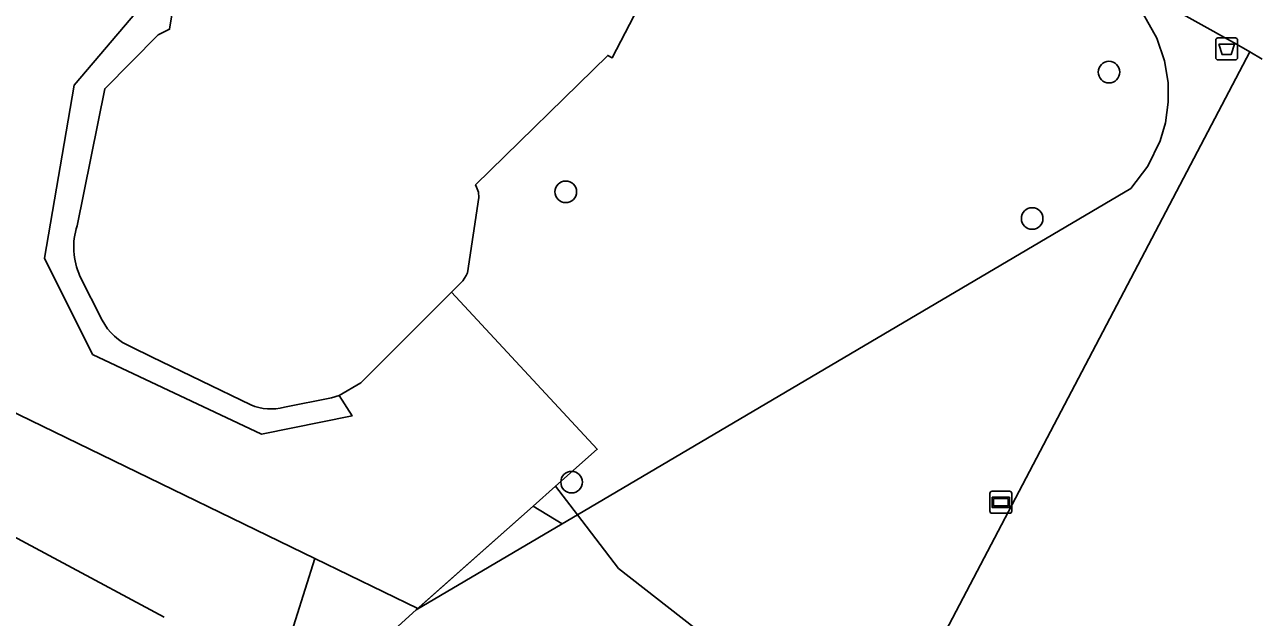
# Model space of a CAD drawing. Extents: x 159503 to 160347, y 382525 to 383272.
# Drawn here: x 160288.6 to 160344.6, y 382870.4 to 382897.3 of the extents above; entities that cross this region are included whole.
import ezdxf

# ---------------------------------------------------------------- set-up
doc = ezdxf.new("R2010")
doc.units = 0
for name, color, linetype in [('IMGEO_Afvalbak', 7, 'Continuous'), ('IMGEO_Boom', 7, 'Continuous'), ('IMGEO_Grasland_overig', 7, 'Continuous'), ('IMGEO_Groenvoorziening', 7, 'Continuous'), ('IMGEO_Hek', 7, 'Continuous'), ('IMGEO_Houtwal', 7, 'Continuous'), ('IMGEO_Meer_plas_ven_vijver', 7, 'Continuous'), ('IMGEO_Pand', 7, 'Continuous'), ('IMGEO_Verklikker', 7, 'Continuous'), ('IMGEO_Voetpad_halfverhard', 7, 'Continuous'), ('IMGEO_Voetpad_open', 7, 'Continuous')]:
    doc.layers.add(name, color=color, linetype=linetype)

msp = doc.modelspace()

# ---------------------------------------------------------------- linework, layer by layer
at = {"layer": 'IMGEO_Afvalbak'}
for p, q in [((160342.528, 382895.803), (160342.528, 382896.603)), ((160342.528, 382896.603), (160342.528, 382895.803)), ((160342.628, 382896.703), (160343.418, 382896.703)), ((160343.418, 382896.703), (160342.628, 382896.703)), ((160343.518, 382896.603), (160343.518, 382895.803)), ((160343.518, 382895.803), (160343.518, 382896.603)), ((160343.418, 382895.703), (160342.628, 382895.703)), ((160342.628, 382895.703), (160343.418, 382895.703))]:
    msp.add_line(p, q, dxfattribs=at)
msp.add_lwpolyline([(160342.671, 382896.417), (160343.375, 382896.417), (160343.226, 382895.947), (160342.82, 382895.947), (160342.671, 382896.417)], dxfattribs=at)
for centre, start, end in [((160342.628, 382896.603), 90, 180), ((160342.628, 382896.603), 90, 180), ((160343.418, 382896.603), 0, 90), ((160343.418, 382896.603), 360, 90), ((160342.628, 382895.803), 180, 270), ((160342.628, 382895.803), 180, 270), ((160343.418, 382895.803), 270, 0), ((160343.418, 382895.803), 270, 0)]:
    msp.add_arc(centre, 0.1, start, end, dxfattribs=at)
at = {"layer": 'IMGEO_Boom'}
for centre in [(160337.692, 382895.152), (160313.079, 382889.724), (160334.212, 382888.513), (160313.342, 382876.559)]:
    msp.add_circle(centre, 0.489, dxfattribs=at)
at = {"layer": 'IMGEO_Grasland_overig'}
for points in [[(160311.605, 382875.475), (160312.619, 382876.374)], [(160312.619, 382876.374), (160313.605, 382875.081)], [(160306.368, 382870.83), (160311.605, 382875.475)], [(160312.917, 382874.675), (160311.605, 382875.475)], [(160313.605, 382875.081), (160312.917, 382874.675)], [(160312.917, 382874.675), (160306.299, 382870.769)]]:
    msp.add_lwpolyline(points, dxfattribs=at)
at = {"layer": 'IMGEO_Groenvoorziening'}
for points in [[(160337.58, 382899.708), (160339.246, 382897.788), (160339.864, 382896.69), (160340.213, 382895.657), (160340.37, 382894.676), (160340.378, 382893.79), (160340.246, 382892.846), (160340.012, 382892.038), (160339.449, 382890.88), (160338.678, 382889.878), (160313.605, 382875.081)], [(160312.619, 382876.374), (160314.505, 382878.047), (160307.904, 382885.173)], [(160301.714, 382873.091), (160281.3, 382883.01), (160281.12, 382883.208)], [(160318.911, 382869.947), (160315.469, 382872.636), (160313.605, 382875.081)]]:
    msp.add_lwpolyline(points, dxfattribs=at)
at = {"layer": 'IMGEO_Hek'}
for points in [[(160307.904, 382885.173), (160314.505, 382878.047), (160312.619, 382876.374)], [(160312.619, 382876.374), (160311.605, 382875.475)], [(160311.605, 382875.475), (160306.299, 382870.769)]]:
    msp.add_lwpolyline(points, dxfattribs=at)
at = {"layer": 'IMGEO_Houtwal'}
for points in [[(160302.005, 382866.862), (160300.394, 382868.929), (160301.714, 382873.091)], [(160306.368, 382870.83), (160301.714, 382873.091)], [(160306.299, 382870.769), (160302.005, 382866.862)], [(160306.299, 382870.769), (160306.368, 382870.83)]]:
    msp.add_lwpolyline(points, dxfattribs=at)
at = {"layer": 'IMGEO_Meer_plas_ven_vijver'}
msp.add_lwpolyline([(160294.885, 382870.432), (160280.495, 382878.142)], dxfattribs=at)
at = {"layer": 'IMGEO_Pand'}
for points in [[(160296.757, 382906.504), (160296.224, 382905.449), (160296.47, 382905.339), (160295.13, 382897.097), (160294.615, 382896.84), (160292.189, 382894.395), (160290.933, 382888.185)], [(160310.892, 382903.819), (160311.025, 382903.755), (160310.795, 382903.318), (160317.343, 382899.976), (160315.181, 382895.795), (160314.983, 382895.908), (160308.995, 382890.048), (160309.03, 382889.941), (160309.117, 382889.708), (160309.132, 382889.471), (160308.622, 382886.049), (160308.57, 382885.927), (160308.415, 382885.684), (160307.904, 382885.173)], [(160291.067, 382885.906), (160292.07, 382883.907)], [(160307.904, 382885.173), (160303.795, 382881.069), (160302.807, 382880.492)], [(160293.412, 382882.68), (160294.31, 382882.244), (160298.807, 382880.06)], [(160300.327, 382879.963), (160302.466, 382880.377), (160302.807, 382880.492)]]:
    msp.add_lwpolyline(points, dxfattribs=at)
for centre, radius, start, end in [((160294.017, 382887.223), 3.231, 162.6741, 204.0559), ((160294.403, 382885.112), 2.626, 207.3059, 247.8203), ((160299.706, 382882.195), 2.317, 247.1569, 285.5402)]:
    msp.add_arc(centre, radius, start, end, dxfattribs=at)
at = {"layer": 'IMGEO_Verklikker'}
for p, q in [((160332.394, 382876.145), (160333.184, 382876.145)), ((160333.184, 382876.145), (160332.394, 382876.145)), ((160332.294, 382875.245), (160332.294, 382876.045)), ((160332.294, 382876.045), (160332.294, 382875.245)), ((160333.284, 382876.045), (160333.284, 382875.245)), ((160333.284, 382875.245), (160333.284, 382876.045)), ((160333.184, 382875.145), (160332.394, 382875.145)), ((160332.394, 382875.145), (160333.184, 382875.145))]:
    msp.add_line(p, q, dxfattribs=at)
for points in [[(160332.395, 382875.877), (160333.183, 382875.877), (160333.183, 382875.413), (160332.395, 382875.413), (160332.395, 382875.877)], [(160332.46, 382875.812), (160332.46, 382875.478), (160333.118, 382875.478), (160333.118, 382875.812), (160332.46, 382875.812)]]:
    msp.add_lwpolyline(points, dxfattribs=at)
for centre, start, end in [((160332.394, 382876.045), 90, 180), ((160332.394, 382876.045), 90, 180), ((160333.184, 382876.045), 0, 90), ((160333.184, 382876.045), 360, 90), ((160332.394, 382875.245), 180, 270), ((160332.394, 382875.245), 180, 270), ((160333.184, 382875.245), 270, 0), ((160333.184, 382875.245), 270, 0)]:
    msp.add_arc(centre, 0.1, start, end, dxfattribs=at)
at = {"layer": 'IMGEO_Voetpad_halfverhard'}
msp.add_lwpolyline([(160344.077, 382896.065), (160327.907, 382865.267)], dxfattribs=at)
at = {"layer": 'IMGEO_Voetpad_open'}
for points in [[(160302.807, 382880.492), (160303.398, 382879.562), (160299.29, 382878.733), (160291.637, 382882.353), (160289.455, 382886.708), (160290.802, 382894.566), (160293.646, 382897.904), (160295.01, 382907.43)], [(160337.58, 382899.708), (160343.472, 382896.422), (160344.077, 382896.065)], [(160344.637, 382895.732), (160344.077, 382896.065)]]:
    msp.add_lwpolyline(points, dxfattribs=at)

doc.saveas('drawing.dxf')
